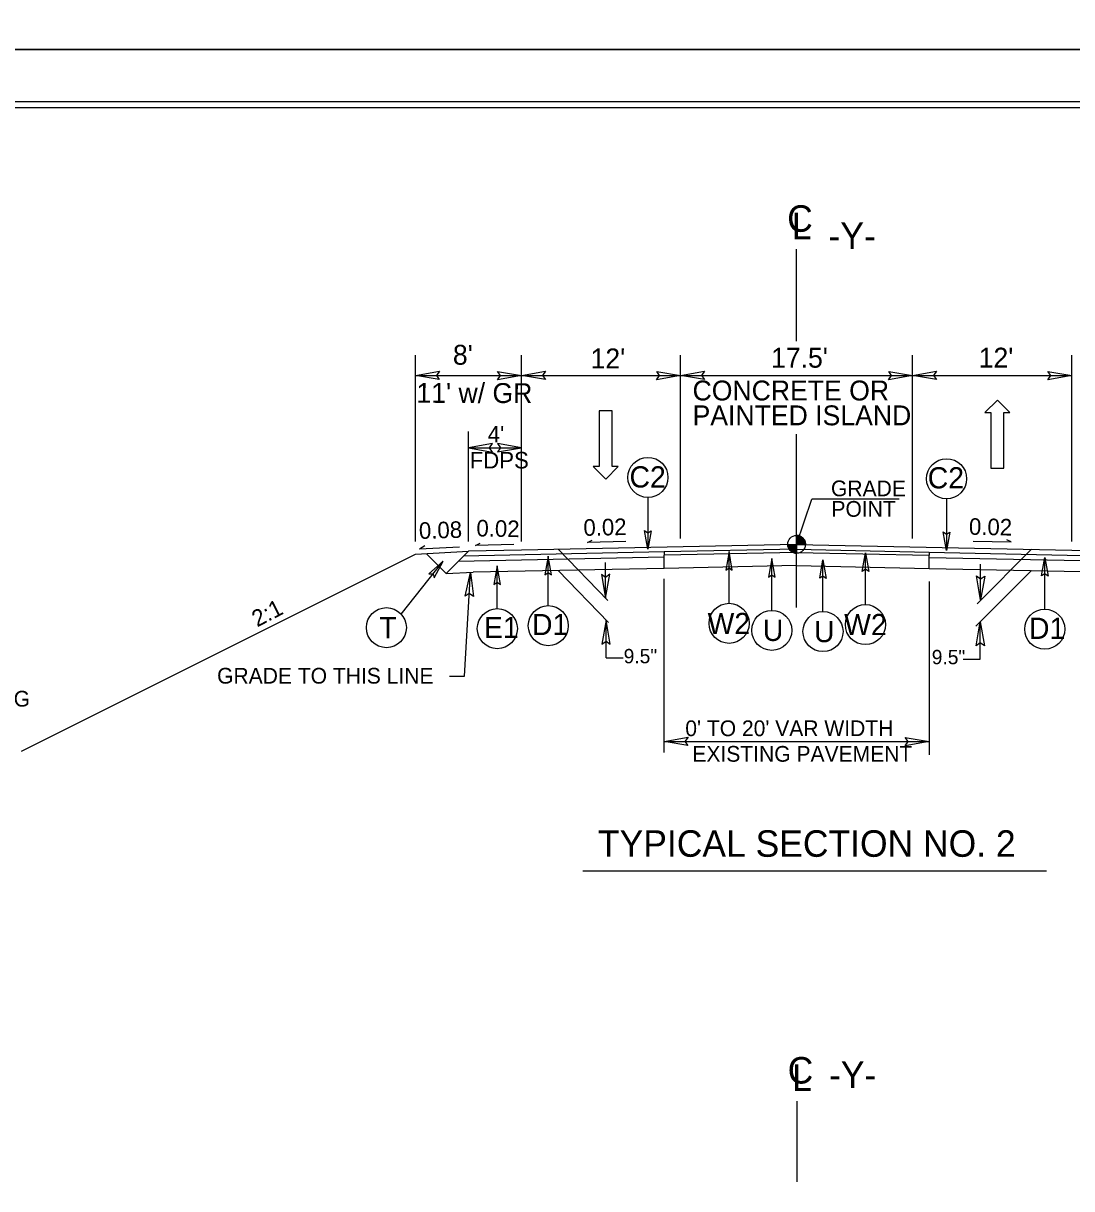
# Model space of a CAD drawing. Extents: x 573813 to 575363, y -54752 to -53123.
# Drawn here: x 574787 to 574876.9, y -53440.6 to -53340.7 of the extents above; entities that cross this region are included whole.
import ezdxf

# ---------------------------------------------------------------- set-up
doc = ezdxf.new("R2010")
doc.units = 0
for name, color, linetype in [('Old_Level_1', 7, 'Continuous'), ('Old_Level_11', 7, 'Continuous'), ('Old_Level_2', 7, 'Continuous'), ('Old_Level_3', 7, 'Continuous'), ('Prop Lane Arrow CELL', 7, 'Continuous'), ('Prop Pavement Schedule Description CELL', 7, 'Continuous'), ('Sheet Cutting Line CELL', 7, 'Continuous'), ('Sheet Plot Border Inside CELL', 7, 'Continuous'), ('Sheet Plot Border Outside CELL', 7, 'Continuous'), ('Sheet Typical CELL', 7, 'Continuous'), ('Typical Grade Point Symbol CELL', 7, 'Continuous'), ('Typical ID Circle CELL', 7, 'Continuous'), ('Typical Terminator CELL', 7, 'Continuous'), ('Typical Text ID Circle CELL', 7, 'Continuous')]:
    doc.layers.add(name, color=color, linetype=linetype)

msp = doc.modelspace()

# ---------------------------------------------------------------- linework, layer by layer
at = {"layer": 'Old_Level_1'}
for p, q in [((574829.7, -53385.874), (574825.152, -53385.969)), ((574825.763, -53385.472), (574826.142, -53385.282)), ((574829.032, -53385.404), (574825.763, -53385.472)), ((574853.292, -53385.384), (574829.7, -53385.874)), ((574835.369, -53385.213), (574835.748, -53385.024)), ((574838.638, -53385.145), (574835.369, -53385.213)), ((574853.293, -53385.792), (574841.924, -53386.029)), ((574853.292, -53385.384), (574876.884, -53385.875)), ((574853.293, -53385.792), (574864.66, -53386.066)), ((574868.434, -53385.105), (574871.696, -53385.173)), ((574871.696, -53385.173), (574871.317, -53384.983)), ((574876.884, -53385.875), (574881.432, -53385.969)), ((574786.831, -53403.12), (574820.601, -53386.235)), ((574820.601, -53386.235), (574825.152, -53385.969)), ((574821.539, -53386.192), (574823.233, -53387.887)), ((574825.152, -53385.969), (574823.233, -53387.887)), ((574841.926, -53386.475), (574824.279, -53386.842)), ((574841.924, -53386.029), (574824.734, -53386.386)), ((574853.292, -53386.087), (574841.922, -53386.315)), ((574841.924, -53386.029), (574841.926, -53386.302)), ((574841.926, -53387.429), (574841.926, -53386.302)), ((574853.292, -53386.087), (574864.662, -53386.315)), ((574864.66, -53386.066), (574864.658, -53386.302)), ((574864.658, -53387.44), (574864.658, -53386.302)), ((574864.658, -53386.505), (574882.335, -53386.873)), ((574864.66, -53386.066), (574881.887, -53386.424)), ((574823.233, -53387.887), (574825.567, -53387.78)), ((574841.926, -53387.44), (574825.567, -53387.78)), ((574853.292, -53387.204), (574841.922, -53387.44)), ((574853.292, -53387.203), (574864.658, -53387.44)), ((574864.658, -53387.44), (574881.016, -53387.78))]:
    msp.add_line(p, q, dxfattribs=at)
at = {"layer": 'Old_Level_11'}
for p, q in [((574820.604, -53385.146), (574820.604, -53369.172)), ((574829.7, -53385.146), (574829.7, -53369.171)), ((574843.344, -53384.874), (574843.344, -53369.171)), ((574863.241, -53384.874), (574863.241, -53369.171)), ((574876.884, -53385.146), (574876.884, -53369.171)), ((574820.604, -53370.908), (574829.7, -53370.908)), ((574829.7, -53370.908), (574843.344, -53370.908)), ((574843.344, -53370.908), (574863.241, -53370.908)), ((574863.241, -53370.908), (574876.884, -53370.908)), ((574825.152, -53385.146), (574825.152, -53375.7)), ((574825.152, -53377.103), (574829.7, -53377.109)), ((574853.292, -53385.384), (574854.592, -53381.511)), ((574862.082, -53381.511), (574854.592, -53381.511)), ((574832.848, -53385.799), (574837.108, -53390.21)), ((574873.444, -53385.803), (574868.773, -53390.473)), ((574824.798, -53396.682), (574825.332, -53387.791)), ((574832.841, -53387.628), (574837.159, -53392.081)), ((574836.91, -53390.012), (574836.91, -53386.937)), ((574873.444, -53387.622), (574868.67, -53392.396)), ((574869.073, -53390.151), (574869.073, -53387.075)), ((574841.893, -53388.35), (574841.893, -53403.224)), ((574864.662, -53388.571), (574864.662, -53403.445)), ((574836.947, -53395.103), (574836.947, -53391.892)), ((574869.036, -53395.242), (574869.036, -53392.03)), ((574836.947, -53395.103), (574838.416, -53395.104)), ((574867.566, -53395.242), (574869.036, -53395.242)), ((574823.514, -53396.682), (574824.798, -53396.682)), ((574841.922, -53402.293), (574864.662, -53402.293)), ((574834.959, -53413.39), (574874.724, -53413.39))]:
    msp.add_line(p, q, dxfattribs=at)
for points in [[(574822.651, -53371.261), (574820.604, -53370.908), (574822.662, -53370.544), (574822.401, -53370.908)], [(574827.653, -53370.556), (574829.7, -53370.908), (574827.642, -53371.272), (574827.903, -53370.908)], [(574831.746, -53371.261), (574829.7, -53370.908), (574831.758, -53370.544), (574831.496, -53370.908)], [(574841.297, -53370.556), (574843.344, -53370.908), (574841.286, -53371.272), (574841.547, -53370.908)], [(574845.39, -53371.261), (574843.344, -53370.908), (574845.401, -53370.545), (574845.14, -53370.908)], [(574861.194, -53370.556), (574863.241, -53370.908), (574861.183, -53371.272), (574861.444, -53370.908)], [(574865.287, -53371.261), (574863.241, -53370.908), (574865.298, -53370.545), (574865.037, -53370.908)], [(574874.838, -53370.556), (574876.884, -53370.908), (574874.826, -53371.272), (574875.088, -53370.908)], [(574827.198, -53376.75), (574825.152, -53377.103), (574827.21, -53377.467), (574826.948, -53377.103)], [(574827.654, -53377.462), (574829.7, -53377.109), (574827.642, -53376.746), (574827.904, -53377.109)], [(574824.857, -53389.812), (574825.332, -53387.791), (574825.572, -53389.867), (574825.224, -53389.584)], [(574836.557, -53387.966), (574836.91, -53390.012), (574837.274, -53387.954), (574836.91, -53388.216)], [(574869.426, -53388.104), (574869.073, -53390.151), (574868.709, -53388.093), (574869.073, -53388.354)], [(574837.299, -53393.938), (574836.947, -53391.892), (574836.583, -53393.95), (574836.947, -53393.688)], [(574868.683, -53394.077), (574869.036, -53392.03), (574869.399, -53394.088), (574869.036, -53393.827)], [(574843.969, -53402.645), (574841.922, -53402.293), (574843.98, -53401.929), (574843.719, -53402.293)], [(574862.615, -53401.941), (574864.662, -53402.293), (574862.604, -53402.657), (574862.865, -53402.293)]]:
    msp.add_lwpolyline(points, close=True, dxfattribs=at)
at = {"layer": 'Old_Level_2'}
for p, q in [((574853.292, -53367.952), (574853.292, -53360.084)), ((574853.292, -53390.803), (574853.292, -53375.942)), ((574820.963, -53385.772), (574821.417, -53385.48)), ((574820.963, -53385.772), (574824.392, -53385.606)), ((574853.333, -53440.039), (574853.333, -53433.118))]:
    msp.add_line(p, q, dxfattribs=at)
at = {"layer": 'Prop Lane Arrow CELL'}
for p, q in [((574870.531, -53373.013), (574869.439, -53374.087)), ((574871.588, -53374.087), (574870.531, -53373.013)), ((574836.363, -53373.931), (574836.363, -53378.706)), ((574837.488, -53373.931), (574836.363, -53373.931)), ((574837.488, -53378.706), (574837.488, -53373.931)), ((574869.439, -53374.087), (574869.951, -53374.087)), ((574869.951, -53374.087), (574869.951, -53378.863)), ((574871.076, -53378.863), (574871.076, -53374.087)), ((574871.076, -53374.087), (574871.588, -53374.087)), ((574836.363, -53378.706), (574835.851, -53378.706)), ((574835.851, -53378.706), (574836.942, -53379.781)), ((574836.942, -53379.781), (574838, -53378.706)), ((574838, -53378.706), (574837.488, -53378.706)), ((574869.951, -53378.863), (574871.076, -53378.863))]:
    msp.add_line(p, q, dxfattribs=at)
at = {"layer": 'Sheet Cutting Line CELL'}
for p, q in [((575006.712, -53342.952), (574669.731, -53342.952)), ((574669.731, -53342.952), (575006.712, -53342.952))]:
    msp.add_line(p, q, dxfattribs=at)
at = {"layer": 'Sheet Plot Border Inside CELL'}
msp.add_lwpolyline([(575005.811, -53347.445), (574672.332, -53347.445), (574672.332, -53558.578), (575005.811, -53558.578)], close=True, dxfattribs=at)
at = {"layer": 'Sheet Plot Border Outside CELL'}
for p, q in [((574669.731, -53342.952), (575006.712, -53342.952)), ((575006.712, -53342.952), (574669.731, -53342.952))]:
    msp.add_line(p, q, dxfattribs=at)
for points in [[(575006.712, -53122.834), (574669.731, -53122.834), (574669.731, -53342.952), (575006.712, -53342.952)], [(575006.712, -53342.952), (574669.731, -53342.952), (574669.731, -53563.07), (575006.712, -53563.07)]]:
    msp.add_lwpolyline(points, close=True, dxfattribs=at)
at = {"layer": 'Sheet Typical CELL'}
msp.add_lwpolyline([(575003.31, -53347.955), (574703.149, -53347.955), (574703.149, -53558.068), (575003.31, -53558.068)], close=True, dxfattribs=at)
at = {"layer": 'Typical Grade Point Symbol CELL'}
for p, q in [((574853.292, -53385.384), (574853.292, -53384.62)), ((574852.529, -53385.384), (574853.292, -53385.384)), ((574853.29, -53386.147), (574853.292, -53385.384)), ((574853.292, -53385.384), (574853.29, -53386.147)), ((574854.055, -53385.384), (574853.292, -53385.384))]:
    msp.add_line(p, q, dxfattribs=at)
for points in [[(574853.299, -53384.62), (574853.299, -53384.62), (574853.299, -53385.384)], [(574853.314, -53384.62), (574853.314, -53385.384)], [(574853.329, -53384.622), (574853.329, -53385.384)], [(574853.345, -53384.622), (574853.345, -53385.384)], [(574853.36, -53384.624), (574853.36, -53385.384)], [(574853.375, -53384.625), (574853.375, -53385.384)], [(574853.39, -53384.627), (574853.39, -53385.384)], [(574853.406, -53384.629), (574853.406, -53385.384)], [(574853.421, -53384.63), (574853.421, -53385.384)], [(574853.436, -53384.634), (574853.436, -53385.384)], [(574853.452, -53384.637), (574853.452, -53385.384)], [(574853.467, -53384.641), (574853.467, -53385.384)], [(574853.482, -53384.644), (574853.482, -53385.384)], [(574853.497, -53384.649), (574853.497, -53385.384)], [(574853.513, -53384.653), (574853.513, -53385.384)], [(574853.528, -53384.658), (574853.528, -53385.384)], [(574853.543, -53384.663), (574853.543, -53385.384)], [(574853.558, -53384.668), (574853.558, -53385.384)], [(574853.574, -53384.675), (574853.574, -53385.384)], [(574853.589, -53384.681), (574853.589, -53385.384)], [(574853.604, -53384.688), (574853.604, -53385.384)], [(574853.62, -53384.695), (574853.62, -53385.384)], [(574853.635, -53384.702), (574853.635, -53385.384)], [(574853.65, -53384.71), (574853.65, -53385.384)], [(574853.665, -53384.719), (574853.665, -53385.384)], [(574853.681, -53384.727), (574853.681, -53385.384)], [(574853.696, -53384.736), (574853.696, -53385.384)], [(574853.711, -53384.746), (574853.711, -53385.384)], [(574853.726, -53384.756), (574853.726, -53385.384)], [(574853.742, -53384.768), (574853.742, -53385.384)], [(574853.757, -53384.778), (574853.757, -53385.384)], [(574853.772, -53384.79), (574853.772, -53385.384)], [(574853.787, -53384.804), (574853.787, -53385.384)], [(574853.803, -53384.817), (574853.803, -53385.384)], [(574853.818, -53384.831), (574853.818, -53385.384)], [(574853.833, -53384.846), (574853.833, -53385.384)], [(574853.848, -53384.861), (574853.848, -53385.384)], [(574853.864, -53384.878), (574853.864, -53385.384)], [(574852.532, -53385.384), (574852.532, -53385.467)], [(574852.547, -53385.384), (574852.547, -53385.557)], [(574852.563, -53385.384), (574852.563, -53385.611)], [(574852.578, -53385.384), (574852.578, -53385.657)], [(574852.593, -53385.384), (574852.593, -53385.692)], [(574852.608, -53385.384), (574852.608, -53385.725)], [(574852.624, -53385.384), (574852.624, -53385.753)], [(574852.639, -53385.384), (574852.639, -53385.781)], [(574852.654, -53385.384), (574852.654, -53385.804)], [(574852.67, -53385.384), (574852.67, -53385.826)], [(574852.685, -53385.384), (574852.685, -53385.847)], [(574852.7, -53385.384), (574852.7, -53385.865)], [(574852.715, -53385.384), (574852.715, -53385.884)], [(574852.731, -53385.384), (574852.731, -53385.901)], [(574852.746, -53385.384), (574852.746, -53385.918)], [(574852.761, -53385.384), (574852.761, -53385.933)], [(574852.776, -53385.384), (574852.776, -53385.947)], [(574852.792, -53385.384), (574852.792, -53385.96)], [(574852.807, -53385.384), (574852.807, -53385.974)], [(574852.822, -53385.384), (574852.822, -53385.986)], [(574852.838, -53385.384), (574852.838, -53385.998)], [(574852.853, -53385.384), (574852.853, -53386.008)], [(574852.868, -53385.384), (574852.868, -53386.018)], [(574852.883, -53385.384), (574852.883, -53386.028)], [(574852.899, -53385.384), (574852.899, -53386.038)], [(574852.914, -53385.384), (574852.914, -53386.047)], [(574852.929, -53385.384), (574852.929, -53386.055)], [(574852.944, -53385.384), (574852.944, -53386.064)], [(574852.96, -53385.384), (574852.96, -53386.071)], [(574852.975, -53385.384), (574852.975, -53386.078)], [(574852.99, -53385.384), (574852.99, -53386.084)], [(574853.005, -53385.384), (574853.005, -53386.091)], [(574853.021, -53385.384), (574853.021, -53386.098)], [(574853.036, -53385.384), (574853.036, -53386.103)], [(574853.051, -53385.384), (574853.051, -53386.108)], [(574853.066, -53385.384), (574853.066, -53386.113)], [(574853.082, -53385.384), (574853.082, -53386.116)], [(574853.097, -53385.384), (574853.097, -53386.122)], [(574853.112, -53385.384), (574853.112, -53386.125)], [(574853.128, -53385.384), (574853.128, -53386.128)], [(574853.143, -53385.384), (574853.143, -53386.132)], [(574853.158, -53385.384), (574853.158, -53386.135)], [(574853.173, -53385.384), (574853.173, -53386.137)], [(574853.189, -53385.384), (574853.189, -53386.14)], [(574853.204, -53385.384), (574853.204, -53386.142)], [(574853.219, -53385.384), (574853.219, -53386.144)], [(574853.234, -53385.384), (574853.234, -53386.145)], [(574853.25, -53385.384), (574853.25, -53386.145)], [(574853.265, -53385.384), (574853.265, -53386.147)], [(574853.28, -53385.384), (574853.28, -53386.147), (574853.28, -53386.147)], [(574853.879, -53384.897), (574853.879, -53385.384)], [(574853.894, -53384.915), (574853.894, -53385.384)], [(574853.91, -53384.936), (574853.91, -53385.384)], [(574853.925, -53384.958), (574853.925, -53385.384)], [(574853.94, -53384.982), (574853.94, -53385.384)], [(574853.955, -53385.007), (574853.955, -53385.384)], [(574853.971, -53385.034), (574853.971, -53385.384)], [(574853.986, -53385.066), (574853.986, -53385.384)], [(574854.001, -53385.102), (574854.001, -53385.384)], [(574854.016, -53385.145), (574854.016, -53385.384)], [(574854.032, -53385.197), (574854.032, -53385.384)], [(574854.047, -53385.275), (574854.047, -53385.384)]]:
    msp.add_lwpolyline(points, dxfattribs=at)
msp.add_circle((574853.291, -53385.383), 0.763, dxfattribs=at)
for start, end in [(359.99048, 89.99048), (179.99048, 269.99048)]:
    msp.add_arc((574853.291, -53385.383), 0.763, start, end, dxfattribs=at)
at = {"layer": 'Typical ID Circle CELL'}
for p, q in [((574840.538, -53381.363), (574840.538, -53385.801)), ((574866.153, -53381.48), (574866.153, -53385.918)), ((574819.369, -53391.359), (574822.982, -53386.828)), ((574831.997, -53390.639), (574831.997, -53386.394)), ((574847.503, -53390.439), (574847.503, -53386)), ((574851.166, -53391.042), (574851.166, -53386.603)), ((574855.555, -53391.144), (574855.555, -53386.706)), ((574859.197, -53390.549), (574859.197, -53386.11)), ((574874.575, -53390.941), (574874.575, -53386.502)), ((574827.623, -53390.893), (574827.623, -53387.227))]:
    msp.add_line(p, q, dxfattribs=at)
for centre in [(574840.538, -53379.645), (574866.153, -53379.762), (574818.11, -53392.527), (574831.997, -53392.357), (574847.504, -53392.156), (574859.196, -53392.266), (574827.624, -53392.61), (574851.167, -53392.759), (574855.554, -53392.861), (574874.574, -53392.658)]:
    msp.add_circle(centre, 1.718, dxfattribs=at)
at = {"layer": 'Typical Terminator CELL'}
for points in [[(574840.812, -53384.211), (574840.538, -53385.801), (574840.255, -53384.202), (574840.538, -53384.405)], [(574866.427, -53384.328), (574866.153, -53385.918), (574865.87, -53384.319), (574866.153, -53384.522)], [(574822.205, -53388.242), (574822.982, -53386.828), (574821.764, -53387.902), (574822.112, -53387.919)], [(574832.271, -53387.985), (574831.997, -53386.394), (574831.714, -53387.994), (574831.997, -53387.79)], [(574847.777, -53387.59), (574847.503, -53386), (574847.221, -53387.599), (574847.503, -53387.396)], [(574851.44, -53388.193), (574851.166, -53386.603), (574850.884, -53388.202), (574851.166, -53387.999)], [(574855.281, -53388.296), (574855.555, -53386.706), (574855.837, -53388.305), (574855.555, -53388.102)], [(574858.923, -53387.7), (574859.197, -53386.11), (574859.479, -53387.709), (574859.197, -53387.506)], [(574874.301, -53388.092), (574874.575, -53386.502), (574874.857, -53388.101), (574874.575, -53387.898)], [(574827.897, -53388.817), (574827.623, -53387.227), (574827.34, -53388.826), (574827.623, -53388.623)]]:
    msp.add_lwpolyline(points, close=True, dxfattribs=at)

# ---------------------------------------------------------------- texts
at = {"layer": 'Old_Level_1'}
for s, height, rotation, p in [('FDPS', 1.4208, 359.99995, (574825.259, -53378.877)), ('0.08', 1.4212, 1.66332, (574820.923, -53384.923)), ('0.02', 1.4212, 1.19188, (574835.024, -53384.657)), ('0.02', 1.4212, 358.80838, (574868.062, -53384.557)), ('2:1', 1.4208, 27.08551, (574807.032, -53392.505)), ('EXISTING', 1.3498, 359.99996, (574779.126, -53399.295)), ('TYPICAL SECTION NO. 2', 2.27395, 359.99996, (574836.256, -53412.175))]:
    msp.add_text(s, height=height, rotation=rotation, dxfattribs=at).set_placement(p)
at = {"layer": 'Old_Level_11'}
for s, height, p in [("12'", 1.7055, (574835.624, -53370.295)), ("17.5'", 1.7055, (574851.099, -53370.234)), ("12'", 1.7055, (574868.908, -53370.228)), ('CONCRETE OR', 1.70546, (574844.37, -53373.044)), ('PAINTED ISLAND ', 1.70546, (574844.37, -53375.176)), ('GRADE TO THIS LINE', 1.35016, (574803.592, -53397.325)), ("0' TO 20' VAR WIDTH ", 1.35016, (574843.746, -53401.829)), ('EXISTING PAVEMENT', 1.35016, (574844.353, -53404.023))]:
    msp.add_text(s, height=height, rotation=359.99996, dxfattribs=at).set_placement(p)
at = {"layer": 'Old_Level_2'}
for s, rotation, p in [('C', 359.99996, (574852.485, -53358.583)), ('L', 359.94686, (574852.872, -53359.22)), ('C', 359.99996, (574852.526, -53431.617)), ('L', 359.94686, (574852.912, -53432.254))]:
    msp.add_text(s, height=2.274, rotation=rotation, dxfattribs=at).set_placement(p)
at = {"layer": 'Old_Level_3'}
for s, height, rotation, p in [('-Y-', 2.2739, 0, (574856.032, -53360.057)), ("8'", 1.7055, 359.83288, (574823.814, -53369.978)), ("11' w/ GR", 1.7055, 359.83288, (574820.687, -53373.244)), ("4'", 1.4208, 359.83288, (574826.8, -53376.64)), ('GRADE', 1.3502, 359.99996, (574856.241, -53381.259)), ('POINT', 1.3502, 359.99996, (574856.278, -53383.018)), ('0.02', 1.4212, 358.85426, (574825.822, -53384.697)), ('-Y-', 2.2739, 0, (574856.073, -53431.998))]:
    msp.add_text(s, height=height, rotation=rotation, dxfattribs=at).set_placement(p)
at = {"layer": 'Prop Pavement Schedule Description CELL'}
for s, p in [('C2', (574838.963, -53380.509)), ('E1', (574826.472, -53393.42)), ('D1', (574830.599, -53393.167))]:
    msp.add_text(s, height=1.8192, dxfattribs=at).set_placement(p)
for s, height, p in [('C2', 1.8192, (574864.539, -53380.586)), ('T', 1.819, (574817.512, -53393.437)), ('W2', 1.8192, (574845.657, -53393.078)), ('U', 1.819, (574850.397, -53393.668)), ('W2', 1.8192, (574857.371, -53393.169)), ('D1', 1.8192, (574873.219, -53393.49)), ('U', 1.819, (574854.785, -53393.771))]:
    msp.add_text(s, height=height, rotation=360, dxfattribs=at).set_placement(p)
at = {"layer": 'Typical Text ID Circle CELL'}
for p in [(574838.462, -53395.581), (574864.883, -53395.661)]:
    msp.add_text('9.5"', height=1.2298, dxfattribs=at).set_placement(p)

doc.saveas('drawing.dxf')
